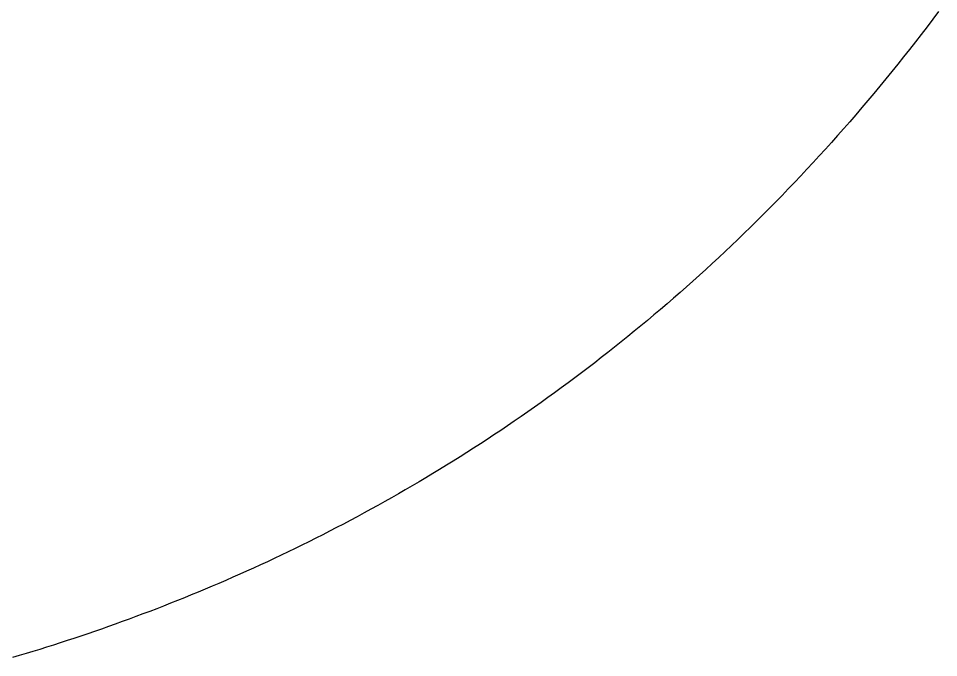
# Model space of a CAD drawing. Extents: x -7.3 to 34, y 0 to 22.
# Drawn here: x 32.79937 to 32.83494, y 3.65887 to 3.68357 of the extents above; entities that cross this region are included whole.
import ezdxf

# ---------------------------------------------------------------- set-up
doc = ezdxf.new("R2010")
doc.units = 0
doc.layers.add('SH_Data', color=7, linetype='Continuous')

msp = doc.modelspace()

# ---------------------------------------------------------------- linework, layer by layer
at = {"layer": 'SH_Data'}
for p, q in [((32.83494, 3.683836), (32.834717, 3.683539)), ((32.834717, 3.683539), (32.834493, 3.683243)), ((32.834493, 3.683243), (32.834268, 3.682949)), ((32.834042, 3.682657), (32.833816, 3.682368)), ((32.834268, 3.682949), (32.834042, 3.682657)), ((32.833816, 3.682368), (32.833589, 3.68208)), ((32.833589, 3.68208), (32.83336, 3.681794)), ((32.83336, 3.681794), (32.833132, 3.68151)), ((32.832902, 3.681228), (32.832672, 3.680948)), ((32.833132, 3.68151), (32.832902, 3.681228)), ((32.832672, 3.680948), (32.832441, 3.68067)), ((32.832441, 3.68067), (32.832209, 3.680394)), ((32.832209, 3.680394), (32.831976, 3.68012)), ((32.831743, 3.679847), (32.831509, 3.679577)), ((32.831976, 3.68012), (32.831743, 3.679847)), ((32.831509, 3.679577), (32.831274, 3.679308)), ((32.831274, 3.679308), (32.831039, 3.679042)), ((32.830802, 3.678777), (32.830566, 3.678514)), ((32.831039, 3.679042), (32.830802, 3.678777)), ((32.830566, 3.678514), (32.830328, 3.678254)), ((32.830328, 3.678254), (32.83009, 3.677995)), ((32.829851, 3.677737), (32.829612, 3.677482)), ((32.83009, 3.677995), (32.829851, 3.677737)), ((32.829612, 3.677482), (32.829371, 3.677229)), ((32.829131, 3.676977), (32.828889, 3.676727)), ((32.829371, 3.677229), (32.829131, 3.676977)), ((32.828889, 3.676727), (32.828647, 3.676479)), ((32.828405, 3.676233), (32.828161, 3.675989)), ((32.828647, 3.676479), (32.828405, 3.676233)), ((32.828161, 3.675989), (32.827917, 3.675747)), ((32.827917, 3.675747), (32.827673, 3.675506)), ((32.827428, 3.675267), (32.827182, 3.67503)), ((32.827673, 3.675506), (32.827428, 3.675267)), ((32.827182, 3.67503), (32.826936, 3.674795)), ((32.826689, 3.674562), (32.826442, 3.67433)), ((32.826936, 3.674795), (32.826689, 3.674562)), ((32.826194, 3.6741), (32.825946, 3.673872)), ((32.826442, 3.67433), (32.826194, 3.6741)), ((32.825946, 3.673872), (32.825697, 3.673646)), ((32.825447, 3.673422), (32.825197, 3.673199)), ((32.825697, 3.673646), (32.825447, 3.673422)), ((32.825197, 3.673199), (32.824947, 3.672978)), ((32.824696, 3.672759), (32.824444, 3.672541)), ((32.824947, 3.672978), (32.824696, 3.672759)), ((32.824192, 3.672326), (32.82394, 3.672112)), ((32.824444, 3.672541), (32.824192, 3.672326)), ((32.82394, 3.672112), (32.823687, 3.671899)), ((32.823433, 3.671689), (32.823179, 3.67148)), ((32.823687, 3.671899), (32.823433, 3.671689)), ((32.822925, 3.671273), (32.82267, 3.671067)), ((32.823179, 3.67148), (32.822925, 3.671273)), ((32.82267, 3.671067), (32.822415, 3.670863)), ((32.822159, 3.670661), (32.821903, 3.670461)), ((32.822415, 3.670863), (32.822159, 3.670661)), ((32.821647, 3.670262), (32.82139, 3.670065)), ((32.821903, 3.670461), (32.821647, 3.670262)), ((32.821132, 3.66987), (32.820875, 3.669676)), ((32.82139, 3.670065), (32.821132, 3.66987)), ((32.820617, 3.669484), (32.820358, 3.669294)), ((32.820875, 3.669676), (32.820617, 3.669484)), ((32.820358, 3.669294), (32.820099, 3.669105)), ((32.81984, 3.668918), (32.819581, 3.668732)), ((32.820099, 3.669105), (32.81984, 3.668918)), ((32.819321, 3.668548), (32.819061, 3.668366)), ((32.819581, 3.668732), (32.819321, 3.668548)), ((32.8188, 3.668185), (32.818539, 3.668006)), ((32.819061, 3.668366), (32.8188, 3.668185)), ((32.818278, 3.667829), (32.818016, 3.667653)), ((32.818539, 3.668006), (32.818278, 3.667829)), ((32.817755, 3.667479), (32.817493, 3.667306)), ((32.818016, 3.667653), (32.817755, 3.667479)), ((32.81723, 3.667135), (32.816968, 3.666965)), ((32.817493, 3.667306), (32.81723, 3.667135)), ((32.816442, 3.666631), (32.816178, 3.666466)), ((32.816705, 3.666797), (32.816442, 3.666631)), ((32.816968, 3.666965), (32.816705, 3.666797)), ((32.815914, 3.666303), (32.815651, 3.666141)), ((32.816178, 3.666466), (32.815914, 3.666303)), ((32.815386, 3.665981), (32.815122, 3.665822)), ((32.815651, 3.666141), (32.815386, 3.665981)), ((32.814857, 3.665665), (32.814593, 3.665509)), ((32.815122, 3.665822), (32.814857, 3.665665)), ((32.814062, 3.665202), (32.813797, 3.665051)), ((32.814328, 3.665355), (32.814062, 3.665202)), ((32.814593, 3.665509), (32.814328, 3.665355)), ((32.813532, 3.664902), (32.813266, 3.664753)), ((32.813797, 3.665051), (32.813532, 3.664902)), ((32.813, 3.664607), (32.812734, 3.664462)), ((32.813266, 3.664753), (32.813, 3.664607)), ((32.812201, 3.664175), (32.811935, 3.664035)), ((32.812468, 3.664318), (32.812201, 3.664175)), ((32.812734, 3.664462), (32.812468, 3.664318)), ((32.811668, 3.663895), (32.811402, 3.663757)), ((32.811935, 3.664035), (32.811668, 3.663895)), ((32.810868, 3.663486), (32.810601, 3.663352)), ((32.811135, 3.663621), (32.810868, 3.663486)), ((32.811402, 3.663757), (32.811135, 3.663621)), ((32.810067, 3.663089), (32.8098, 3.66296)), ((32.810334, 3.66322), (32.810067, 3.663089)), ((32.810601, 3.663352), (32.810334, 3.66322)), ((32.809532, 3.662832), (32.809265, 3.662705)), ((32.8098, 3.66296), (32.809532, 3.662832)), ((32.80873, 3.662456), (32.808463, 3.662334)), ((32.808998, 3.66258), (32.80873, 3.662456)), ((32.809265, 3.662705), (32.808998, 3.66258)), ((32.807928, 3.662093), (32.80766, 3.661975)), ((32.808195, 3.662213), (32.807928, 3.662093)), ((32.808463, 3.662334), (32.808195, 3.662213)), ((32.807125, 3.661743), (32.806857, 3.661628)), ((32.807392, 3.661858), (32.807125, 3.661743)), ((32.80766, 3.661975), (32.807392, 3.661858)), ((32.806055, 3.661294), (32.805788, 3.661185)), ((32.806322, 3.661404), (32.806055, 3.661294)), ((32.80659, 3.661515), (32.806322, 3.661404)), ((32.806857, 3.661628), (32.80659, 3.661515)), ((32.805253, 3.660971), (32.804986, 3.660866)), ((32.80552, 3.661077), (32.805253, 3.660971)), ((32.805788, 3.661185), (32.80552, 3.661077)), ((32.804452, 3.66066), (32.804185, 3.660559)), ((32.804719, 3.660762), (32.804452, 3.66066)), ((32.804986, 3.660866), (32.804719, 3.660762)), ((32.803384, 3.660263), (32.803118, 3.660167)), ((32.803651, 3.66036), (32.803384, 3.660263)), ((32.803918, 3.660459), (32.803651, 3.66036)), ((32.804185, 3.660559), (32.803918, 3.660459)), ((32.802319, 3.659887), (32.802053, 3.659796)), ((32.802585, 3.659979), (32.802319, 3.659887)), ((32.802851, 3.660072), (32.802585, 3.659979)), ((32.803118, 3.660167), (32.802851, 3.660072)), ((32.801256, 3.65953), (32.800991, 3.659444)), ((32.801521, 3.659617), (32.801256, 3.65953)), ((32.801787, 3.659706), (32.801521, 3.659617)), ((32.802053, 3.659796), (32.801787, 3.659706)), ((32.800196, 3.659193), (32.799931, 3.659112)), ((32.80046, 3.659275), (32.800196, 3.659193)), ((32.800725, 3.659359), (32.80046, 3.659275)), ((32.800991, 3.659444), (32.800725, 3.659359)), ((32.799403, 3.658953), (32.799139, 3.658875)), ((32.799667, 3.659031), (32.799403, 3.658953)), ((32.799931, 3.659112), (32.799667, 3.659031))]:
    msp.add_line(p, q, dxfattribs=at)
msp.add_lwpolyline([(32.83494, 3.683836), (32.834717, 3.683539), (32.834493, 3.683243), (32.834268, 3.682949), (32.834042, 3.682657), (32.833816, 3.682368), (32.833589, 3.68208), (32.83336, 3.681794), (32.833132, 3.68151), (32.832902, 3.681228), (32.832672, 3.680948), (32.832441, 3.68067), (32.832209, 3.680394), (32.831976, 3.68012), (32.831743, 3.679847), (32.831509, 3.679577), (32.831274, 3.679308), (32.831039, 3.679042), (32.830802, 3.678777), (32.830566, 3.678514), (32.830328, 3.678254), (32.83009, 3.677995), (32.829851, 3.677737), (32.829612, 3.677482), (32.829371, 3.677229), (32.829131, 3.676977), (32.828889, 3.676727), (32.828647, 3.676479), (32.828405, 3.676233), (32.828161, 3.675989), (32.827917, 3.675747), (32.827673, 3.675506), (32.827428, 3.675267), (32.827182, 3.67503), (32.826936, 3.674795), (32.826689, 3.674562), (32.826442, 3.67433), (32.826194, 3.6741), (32.825946, 3.673872), (32.825697, 3.673646), (32.825447, 3.673422), (32.825197, 3.673199), (32.824947, 3.672978), (32.824696, 3.672759), (32.824444, 3.672541), (32.824192, 3.672326), (32.82394, 3.672112), (32.823687, 3.671899), (32.823433, 3.671689), (32.823179, 3.67148), (32.822925, 3.671273), (32.82267, 3.671067), (32.822415, 3.670863), (32.822159, 3.670661), (32.821903, 3.670461), (32.821647, 3.670262), (32.82139, 3.670065), (32.821132, 3.66987), (32.820875, 3.669676), (32.820617, 3.669484), (32.820358, 3.669294), (32.820099, 3.669105), (32.81984, 3.668918), (32.819581, 3.668732), (32.819321, 3.668548), (32.819061, 3.668366), (32.8188, 3.668185), (32.818539, 3.668006), (32.818278, 3.667829), (32.818016, 3.667653), (32.817755, 3.667479), (32.817493, 3.667306), (32.81723, 3.667135), (32.816968, 3.666965), (32.816705, 3.666797), (32.816442, 3.666631), (32.816178, 3.666466), (32.815914, 3.666303), (32.815651, 3.666141), (32.815386, 3.665981), (32.815122, 3.665822), (32.814857, 3.665665), (32.814593, 3.665509), (32.814328, 3.665355), (32.814062, 3.665202), (32.813797, 3.665051), (32.813532, 3.664902), (32.813266, 3.664753), (32.813, 3.664607), (32.812734, 3.664462), (32.812468, 3.664318), (32.812201, 3.664175), (32.811935, 3.664035), (32.811668, 3.663895), (32.811402, 3.663757), (32.811135, 3.663621), (32.810868, 3.663486), (32.810601, 3.663352), (32.810334, 3.66322), (32.810067, 3.663089), (32.8098, 3.66296), (32.809532, 3.662832), (32.809265, 3.662705), (32.808998, 3.66258), (32.80873, 3.662456), (32.808463, 3.662334), (32.808195, 3.662213), (32.807928, 3.662093), (32.80766, 3.661975), (32.807392, 3.661858), (32.807125, 3.661743), (32.806857, 3.661628), (32.80659, 3.661515), (32.806322, 3.661404), (32.806055, 3.661294), (32.805788, 3.661185), (32.80552, 3.661077), (32.805253, 3.660971), (32.804986, 3.660866), (32.804719, 3.660762), (32.804452, 3.66066), (32.804185, 3.660559), (32.803918, 3.660459), (32.803651, 3.66036), (32.803384, 3.660263), (32.803118, 3.660167), (32.802851, 3.660072), (32.802585, 3.659979), (32.802319, 3.659887), (32.802053, 3.659796), (32.801787, 3.659706), (32.801521, 3.659617), (32.801256, 3.65953), (32.800991, 3.659444), (32.800725, 3.659359), (32.80046, 3.659275), (32.800196, 3.659193), (32.799931, 3.659112), (32.799667, 3.659031), (32.799403, 3.658953), (32.799139, 3.658875)], dxfattribs=at)

doc.saveas('drawing.dxf')
